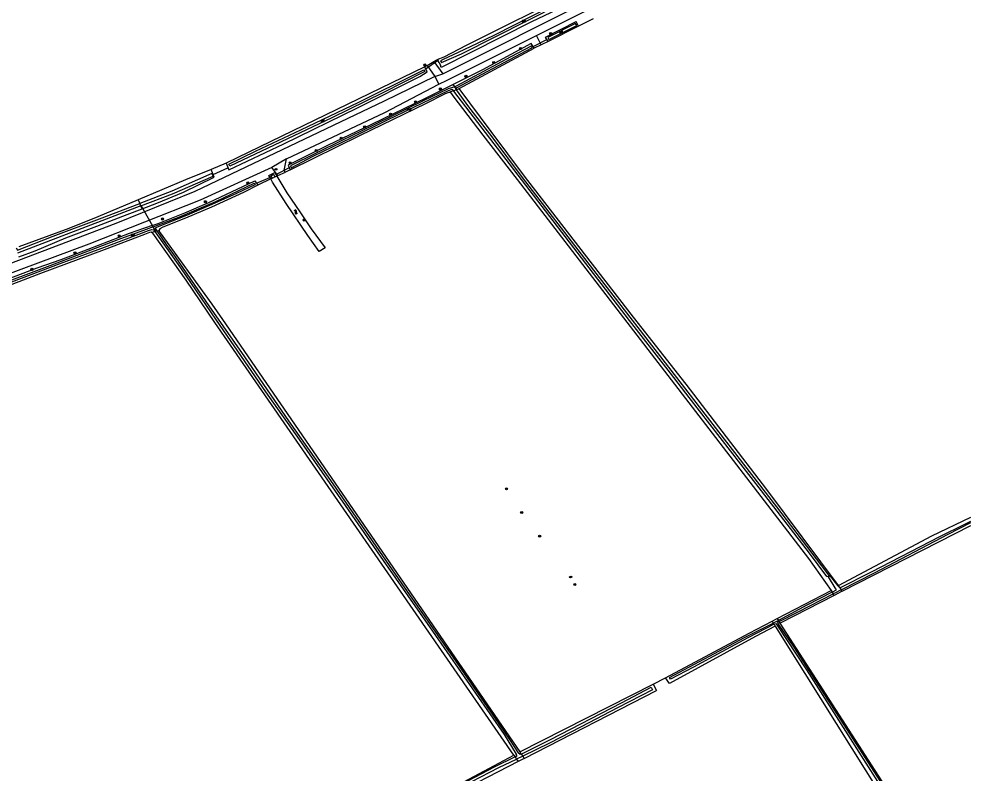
# Model space of a CAD drawing. Extents: x 133000 to 136000, y 400500 to 403500.
# Drawn here: x 135641.2 to 136000, y 400680.7 to 400965.4 of the extents above; entities that cross this region are included whole.
import ezdxf

# ---------------------------------------------------------------- set-up
doc = ezdxf.new("R2010")
doc.units = 0
for name, color, linetype in [('gg-knt-bronhoudergrens', 7, 'Continuous'), ('gg-knt-onverhard', 7, 'Continuous'), ('gg-kntw-bovenkant insteek waterloop', 7, 'Continuous'), ('gg-kntw-waterlijn', 7, 'Continuous'), ('gg-kwrk-duiker nz buis', 7, 'Continuous'), ('gt-grn-groengrens', 7, 'Continuous'), ('gt-grn-vlakafsluiter', 7, 'Continuous'), ('gt-grn-weggrens', 7, 'Continuous'), ('gt-symb-boom', 7, 'Continuous'), ('gt-symb-peilbuis', 7, 'Continuous'), ('gt-symb-watersymbool', 7, 'Continuous')]:
    doc.layers.add(name, color=color, linetype=linetype)

# ---------------------------------------------------------------- blocks, each defined once
blk = doc.blocks.new('gt0-BOOM')
at = {"layer": 'gt-symb-boom'}
for radius in [0.4, 0.2]:
    blk.add_circle((0, 0), radius, dxfattribs=at)
blk = doc.blocks.new('gt0-PBUIS')
at = {"layer": 'gt-symb-peilbuis'}
blk.add_circle((0, 0), 0.25, dxfattribs=at)
for centre, start, end in [((-0.21, 0), 141.9073, 218.0927), ((0.21, 0), 321.9073, 38.0927)]:
    blk.add_arc(centre, 0.243, start, end, dxfattribs=at)
blk = doc.blocks.new('gt0-WA')
at = {"layer": 'gt-symb-watersymbool'}
for centre, start, end in [((-0.32, 0.02), 28.0725, 151.9275), ((0.43, 0.42), 208.0725, 331.9275), ((-0.32, -0.43), 28.0725, 151.9275), ((0.43, -0.03), 208.0725, 331.9275)]:
    blk.add_arc(centre, 0.425, start, end, dxfattribs=at)

msp = doc.modelspace()

# ---------------------------------------------------------------- linework, layer by layer
at = {"layer": 'gg-knt-bronhoudergrens'}
for p, q in [((135853.11, 400963.21), (135852.12, 400962.71)), ((135837.99, 400955.68), (135835.4, 400954.43)), ((135840.59, 400956.93), (135837.99, 400955.68)), ((135738.72, 400906.36), (135741.57, 400907.71)), ((135880.18, 400714.58), (135884.84, 400716.98))]:
    msp.add_line(p, q, dxfattribs=at)
at = {"layer": 'gg-knt-onverhard'}
for p, q in [((135800.92, 400944.72), (135910.98, 401000)), ((135795.05, 400947.86), (135797.94, 400943.79)), ((135797.56, 400949.41), (135800.92, 400944.72)), ((135738.72, 400906.36), (135736.46, 400909.47))]:
    msp.add_line(p, q, dxfattribs=at)
for points in [[(135836.29, 400959.19), (135928.27, 401005.19), (135970.31, 401029.99), (136000, 401047.98)], [(135799.41, 400940.8), (135802.55, 400942.31), (135836.29, 400959.19)], [(135797.94, 400943.79), (135778.8, 400934.39), (135707.5, 400900.35), (135677.64, 400888.26), (135613.07, 400863.75)], [(135741.99, 400912.66), (135779.01, 400930.21), (135799.41, 400940.8)], [(135741.57, 400907.71), (135741.14, 400908.36), (135741.99, 400912.66)], [(135736.46, 400909.47), (135709.48, 400897.12), (135688.44, 400888.83), (135667.45, 400880.5), (135609.66, 400859.07), (135587.35, 400851.69)]]:
    msp.add_lwpolyline(points, dxfattribs=at)
at = {"layer": 'gg-kntw-bovenkant insteek waterloop'}
for p, q in [((135852.12, 400962.71), (135840.59, 400956.93)), ((135852.12, 400962.71), (135851.23, 400964.47)), ((135820.37, 400946.33), (135835.4, 400954.43)), ((135801.26, 400951.08), (135798.64, 400950.08)), ((135794.21, 400947.33), (135719.23, 400911.03)), ((135807.11, 400939.18), (135820.37, 400946.33)), ((135756.54, 400879.2), (135754.31, 400877.8)), ((135827.75, 400687.8), (135714.98, 400850.96)), ((135717.83, 400852.15), (135829.95, 400689.09)), ((135951.48, 400749.64), (136000, 400774.48)), ((135926.99, 400739.34), (135947.26, 400749.93)), ((135948.42, 400748.07), (135928.08, 400737.66)), ((135951.48, 400749.64), (135948.42, 400748.07)), ((135925.03, 400738.32), (135926.99, 400739.34)), ((135926.21, 400736.54), (135981.77, 400647.96)), ((135989.7, 400642.2), (135928.08, 400737.66)), ((135829.95, 400689.09), (135880.18, 400714.58)), ((135880.18, 400714.58), (135881.42, 400712.25)), ((135831.65, 400686.59), (135881.42, 400712.25)), ((135831.65, 400686.59), (135829.35, 400685.4))]:
    msp.add_line(p, q, dxfattribs=at)
for points in [[(135940.15, 401021.58), (135942.08, 401018.48), (135909.39, 401001.19), (135885.04, 400989.34), (135860.62, 400976.88), (135834.39, 400964.38), (135834.4, 400964.37), (135800.32, 400947.19), (135800.02, 400948.01)], [(135940.15, 401021.58), (135929.34, 401015.68), (135917.08, 401009.18), (135850.51, 400975.92), (135809.73, 400955.38), (135801.26, 400951.08)], [(135840.59, 400956.93), (135839.65, 400958.59), (135851.23, 400964.47)], [(135835.4, 400954.43), (135834.27, 400956.23), (135815.87, 400946.25), (135804.87, 400940.77)], [(135798.64, 400950.08), (135799.51, 400948.93), (135800.02, 400948.01)], [(135719.23, 400911.03), (135720.3, 400908.5), (135741.04, 400918.38), (135768.76, 400931.89), (135792.32, 400943.76), (135795.08, 400945.5), (135794.21, 400947.33)], [(135804.87, 400940.77), (135794.76, 400935.73), (135774.06, 400925.65), (135757.43, 400917.75), (135742.63, 400910.29), (135743.36, 400908.56)], [(135743.36, 400908.56), (135769.91, 400921.67), (135794.58, 400933.6), (135801.9, 400937.3), (135803.27, 400937.85)], [(135803.27, 400937.85), (135803.96, 400937.62), (135804.72, 400936.5), (135816.02, 400921.59), (135829, 400904.95)], [(135950.06, 400751.81), (135923.07, 400788.05), (135892.65, 400827.74), (135872.8, 400853.01), (135852.23, 400879.6), (135831.66, 400906.19), (135819.16, 400922.99), (135807.11, 400939.18)], [(135713.59, 400908.72), (135703.88, 400904.74), (135686.14, 400897.29)], [(135687.59, 400893.9), (135693.07, 400896), (135703.24, 400900.08), (135714.8, 400905.82), (135713.59, 400908.72)], [(135736.07, 400905.1), (135735.39, 400906.37), (135737.65, 400907.49), (135738.41, 400906.21)], [(135754.31, 400877.8), (135750.05, 400883.85), (135741.92, 400895.84), (135736.69, 400903.93), (135736.07, 400905.1)], [(135738.41, 400906.21), (135742.13, 400899.88), (135746.99, 400892.75), (135751.33, 400886.25), (135756.54, 400879.2)], [(135829, 400904.95), (135938.72, 400761.95), (135947.26, 400749.93)], [(135691.43, 400887.59), (135693.67, 400888.36), (135703.71, 400892.32), (135712.69, 400896.21), (135730.12, 400904.43), (135731.21, 400902.79)], [(135731.21, 400902.79), (135725.76, 400899.96), (135713.77, 400894.43), (135703.98, 400890.36), (135695.41, 400886.89), (135694.29, 400886.24), (135693.92, 400885.7)], [(135641.12, 400875.72), (135647.23, 400878.06), (135658.87, 400882.86), (135670.49, 400887.28), (135681.9, 400891.72), (135687.59, 400893.9)], [(135686.14, 400897.29), (135686.13, 400897.29), (135670.91, 400890.84), (135659.97, 400886.45), (135641.17, 400879.46)], [(135691.43, 400887.59), (135682.65, 400884.54), (135667.14, 400878.5), (135656.96, 400874.65), (135647.96, 400871.45), (135622.96, 400861.99), (135600.35, 400854.14), (135589.87, 400850.42), (135590.4, 400848.44)], [(135691.05, 400885.07), (135690.35, 400884.94), (135688.42, 400884.17), (135673.23, 400878.42), (135649.33, 400869.47), (135631.87, 400862.84), (135610.73, 400855.38), (135590.4, 400848.44)], [(135714.98, 400850.96), (135704.13, 400866.9), (135691.64, 400884.69), (135691.05, 400885.07)], [(135693.92, 400885.7), (135694.39, 400884.79), (135713.81, 400857.89), (135717.83, 400852.15)], [(135950.06, 400751.81), (135985.21, 400770.52), (136000, 400777.52)], [(135884.84, 400716.98), (135916.43, 400733.82), (135925.03, 400738.32)], [(135926.21, 400736.54), (135918.74, 400732.59), (135886.4, 400714.91), (135884.84, 400716.98)], [(135823.64, 400636.42), (135822.08, 400635.22), (135799.46, 400672.74), (135827.75, 400687.8)], [(135829.35, 400685.4), (135802.58, 400671.6), (135823.64, 400636.42)]]:
    msp.add_lwpolyline(points, dxfattribs=at)
at = {"layer": 'gg-kntw-waterlijn'}
for p, q in [((135801.07, 400950.16), (135799.99, 400949.69)), ((135927.42, 400738.67), (135925.48, 400737.64)), ((135831.04, 400687.48), (135828.72, 400686.35))]:
    msp.add_line(p, q, dxfattribs=at)
for points in [[(135799.99, 400949.69), (135800.47, 400949.06), (135807.95, 400952.28), (135845.55, 400971.32), (135897.63, 400996.78), (135911.17, 401003.4), (135925.62, 401011.25), (135940.62, 401019.05), (135940.17, 401019.93), (135928.14, 401013.68), (135910.08, 401004.06), (135890.42, 400994.42), (135849.39, 400974.13), (135834.99, 400966.72), (135820.37, 400959.33), (135813.85, 400956.23), (135806.74, 400952.85), (135801.07, 400950.16)], [(135840.57, 400958.39), (135840.94, 400957.74), (135851.38, 400962.94), (135850.98, 400963.76), (135840.57, 400958.39)], [(135805.95, 400939.14), (135806.38, 400939.65), (135813.64, 400943.49), (135834.52, 400954.53), (135834.56, 400954.98), (135834.17, 400955.23), (135826.62, 400951.16), (135805.98, 400940.07), (135805.45, 400939.9)], [(135720.26, 400910.63), (135730.36, 400915.53), (135747.38, 400923.62), (135769.28, 400934.05), (135791.25, 400945), (135793.83, 400946.28), (135794.13, 400945.68), (135778.27, 400937.55), (135759.15, 400928.12), (135720.6, 400909.89), (135720.26, 400910.63)], [(135805.45, 400939.9), (135802.95, 400939.08), (135793.28, 400934.38), (135770.17, 400923.14), (135762.85, 400919.66), (135743.46, 400910.08), (135743.75, 400909.36), (135752.03, 400913.66), (135766.62, 400920.8), (135780.1, 400927.4), (135803.12, 400938.52), (135804.5, 400938.94), (135804.94, 400938.43)], [(135948.84, 400750.99), (135946.26, 400755.06), (135945.7, 400755.22), (135939.14, 400763.99), (135921.07, 400787.49), (135913.27, 400797.62), (135893.79, 400822.67), (135886.74, 400831.93), (135871.31, 400851.79), (135805.13, 400938.17), (135804.94, 400938.43)], [(135805.92, 400938.77), (135805.83, 400939), (135805.95, 400939.14)], [(135805.92, 400938.77), (135810.65, 400932.35), (135819.37, 400921.03), (135830.88, 400905.65), (135855.57, 400873.43), (135926.7, 400781.45), (135943.64, 400759.17), (135946.3, 400755.69), (135946.96, 400755.32), (135949.83, 400751.65)], [(135687.14, 400894.96), (135699.06, 400899.53), (135714.32, 400906.22), (135713.92, 400907.14), (135698.77, 400900.55), (135686.73, 400895.9)], [(135736.69, 400905.39), (135736.11, 400906.34), (135737.14, 400906.86), (135737.66, 400905.86)], [(135691.78, 400887.04), (135701.41, 400890.69), (135715.37, 400896.62), (135729.84, 400903.53), (135730.23, 400903.26), (135730.08, 400902.89), (135723.17, 400899.57), (135715.05, 400895.92), (135704.28, 400891.37), (135692.67, 400886.64), (135692.67, 400886.25), (135693.13, 400885.53)], [(135640.15, 400879.08), (135640.58, 400878.28), (135654.08, 400883.5), (135671.49, 400890.01), (135686.73, 400895.9)], [(135687.14, 400894.96), (135673.98, 400889.91), (135640.55, 400877.13)], [(135691.78, 400887.04), (135689.12, 400886.03), (135678.46, 400882.2), (135652.79, 400872.29), (135630.12, 400863.91), (135590.61, 400850.06), (135590.87, 400849.3), (135606.98, 400854.95), (135634.83, 400864.92), (135656.74, 400873.18), (135673.37, 400879.45), (135690, 400885.73), (135691.21, 400886.05), (135691.85, 400885.97), (135692.34, 400885.35)], [(135692.34, 400885.35), (135702.01, 400871.58), (135715.49, 400851.92), (135734.04, 400824.89), (135746.76, 400806.81), (135764.07, 400781.96), (135778.39, 400761.18), (135797.04, 400734.61), (135824, 400695.62), (135828.52, 400688.25)], [(135693.13, 400885.53), (135696.7, 400880.44), (135700, 400875.72), (135713.02, 400856.92), (135725, 400839.61), (135742.78, 400813.92), (135759.48, 400790.14), (135775.65, 400766.66), (135785.43, 400752.45), (135804.78, 400724.64), (135820.45, 400701.99), (135826.12, 400693.8), (135829.3, 400688.71)], [(135950.6, 400750.98), (135962.51, 400756.99), (135988.29, 400770.35), (135997.99, 400775.11), (136000, 400776.13)], [(135951.12, 400750.19), (135963.63, 400756.63), (135991.39, 400771.2), (136000, 400775.53)], [(135947.66, 400749.29), (135949.37, 400750.16), (135948.84, 400750.99)], [(135951.12, 400750.19), (135948.66, 400748.93), (135948.07, 400748.62)], [(135950.6, 400750.98), (135950.58, 400750.97), (135949.83, 400751.65)], [(135947.66, 400749.29), (135938.11, 400744.39), (135927.42, 400738.67)], [(135927.7, 400738.24), (135934.89, 400741.84), (135948.07, 400748.62)], [(135925.77, 400737.21), (135915.89, 400732.06), (135906.08, 400726.86), (135895.46, 400721.06), (135886.72, 400716.44), (135886.31, 400717.11), (135899.62, 400724.14), (135914.62, 400732.18), (135924.99, 400737.38), (135925.48, 400737.64)], [(135925.77, 400737.21), (135926.4, 400737.54), (135926.86, 400736.93)], [(135926.86, 400736.93), (135937.96, 400720.05), (135974.17, 400663.08), (135991.69, 400635.96), (135992.06, 400636.82), (135986.49, 400645.41), (135966.08, 400677.75), (135933.33, 400728.62), (135927.4, 400737.26)], [(135927.7, 400738.24), (135927.01, 400737.9), (135927.4, 400737.26)], [(135830.5, 400688.27), (135841.5, 400693.74), (135868.22, 400707.62), (135879.43, 400713.44), (135879.91, 400712.51), (135866.71, 400705.65), (135853.09, 400698.58), (135841.15, 400692.38), (135831.04, 400687.48)], [(135828.17, 400687.17), (135820.24, 400683.31), (135803.04, 400674.21), (135800.93, 400672.94), (135800.69, 400672.3), (135800.85, 400671.49), (135822.03, 400636.38), (135822.74, 400636.81), (135815.89, 400648.17), (135801.77, 400671.95), (135801.9, 400672.48), (135811.83, 400677.91), (135822.08, 400683.13), (135828.72, 400686.35)], [(135828.17, 400687.17), (135828.98, 400687.57), (135828.52, 400688.25)], [(135830.5, 400688.27), (135830.04, 400688.04), (135829.3, 400688.71)]]:
    msp.add_lwpolyline(points, dxfattribs=at)
at = {"layer": 'gg-kwrk-duiker nz buis'}
for p, q in [((135834.98, 400955.1), (135840.14, 400957.73)), ((135799.36, 400949.93), (135794.3, 400946.34)), ((135714.41, 400906.77), (135719.93, 400909.35)), ((135743.04, 400909.32), (135738.06, 400906.8)), ((135730.76, 400903.46), (135735.77, 400905.67)), ((135687.1, 400895.18), (135692.17, 400886.25))]:
    msp.add_line(p, q, dxfattribs=at)
at = {"layer": 'gt-grn-groengrens'}
for p, q in [((135857.61, 400965.46), (135853.11, 400963.21)), ((135837.99, 400955.68), (135836.29, 400959.19)), ((135794.21, 400947.33), (135795.05, 400947.86)), ((135795.05, 400947.86), (135797.56, 400949.41)), ((135797.56, 400949.41), (135798.64, 400950.08)), ((135719.23, 400911.03), (135713.59, 400908.72)), ((135743.36, 400908.56), (135741.57, 400907.71)), ((135736.07, 400905.1), (135731.21, 400902.79)), ((135738.72, 400906.36), (135738.41, 400906.21))]:
    msp.add_line(p, q, dxfattribs=at)
at = {"layer": 'gt-grn-vlakafsluiter'}
for p, q in [((135805.45, 400939.9), (135804.87, 400940.77)), ((135803.27, 400937.85), (135804.94, 400938.43)), ((135804.94, 400938.43), (135805.92, 400938.77)), ((135805.95, 400939.14), (135805.45, 400939.9)), ((135805.92, 400938.77), (135807.11, 400939.18)), ((135736.69, 400905.39), (135736.07, 400905.1)), ((135736.69, 400905.39), (135737.66, 400905.86)), ((135737.66, 400905.86), (135738.41, 400906.21)), ((135686.14, 400897.29), (135686.73, 400895.9)), ((135687.14, 400894.96), (135686.73, 400895.9)), ((135687.59, 400893.9), (135687.14, 400894.96)), ((135691.78, 400887.04), (135691.43, 400887.59)), ((135692.78, 400885.45), (135691.78, 400887.04)), ((135691.05, 400885.07), (135692.34, 400885.35)), ((135692.34, 400885.35), (135692.78, 400885.45)), ((135692.78, 400885.45), (135693.13, 400885.53)), ((135693.13, 400885.53), (135693.92, 400885.7)), ((135950.6, 400750.98), (135950.06, 400751.81)), ((135950.6, 400750.98), (135951.12, 400750.19)), ((135951.48, 400749.64), (135951.12, 400750.19)), ((135947.26, 400749.93), (135947.66, 400749.29)), ((135947.66, 400749.29), (135948.07, 400748.62)), ((135948.42, 400748.07), (135948.07, 400748.62)), ((135925.03, 400738.32), (135925.48, 400737.64)), ((135925.77, 400737.21), (135925.48, 400737.64)), ((135925.77, 400737.21), (135926.21, 400736.54)), ((135926.99, 400739.34), (135927.42, 400738.67)), ((135927.42, 400738.67), (135927.7, 400738.24)), ((135928.08, 400737.66), (135927.7, 400738.24)), ((135827.75, 400687.8), (135828.17, 400687.17)), ((135828.17, 400687.17), (135828.72, 400686.35)), ((135828.72, 400686.35), (135829.35, 400685.4)), ((135829.95, 400689.09), (135830.5, 400688.27)), ((135830.5, 400688.27), (135831.04, 400687.48)), ((135831.04, 400687.48), (135831.65, 400686.59))]:
    msp.add_line(p, q, dxfattribs=at)
at = {"layer": 'gt-grn-weggrens'}
for p, q in [((135797.94, 400943.79), (135800.92, 400944.72)), ((135797.94, 400943.79), (135799.41, 400940.8)), ((135741.99, 400912.66), (135736.46, 400909.47))]:
    msp.add_line(p, q, dxfattribs=at)

# ---------------------------------------------------------------- block references
at = {"layer": 'gt-symb-boom'}
for p in [(135841.55, 400959.94), (135830.26, 400954.33), (135794.13, 400948.09), (135820.12, 400949.03), (135809.64, 400943.8), (135800.02, 400939.03), (135790.61, 400934.2), (135781.24, 400929.57), (135771.48, 400924.75), (135762.58, 400920.5), (135753.22, 400915.87), (135743.41, 400911.21), (135727.42, 400903.57), (135711.44, 400896.52), (135695.28, 400890.02), (135748.67, 400889.64), (135678.93, 400883.68), (135662.28, 400877.27), (135646.07, 400871.04), (135824.93, 400788.25), (135830.67, 400779.34), (135837.41, 400770.44), (135850.69, 400752.17)]:
    msp.add_blockref('gt0-BOOM', p, dxfattribs=at)
at = {"layer": 'gt-symb-peilbuis'}
for p in [(135737.98, 400908.7), (135738.02, 400908.74), (135849.02, 400754.99), (135849.22, 400755.05)]:
    msp.add_blockref('gt0-PBUIS', p, dxfattribs=at)
at = {"layer": 'gt-symb-watersymbool'}
for p, rotation in [((135831.43, 400964.6), 26.616299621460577), ((135845.45, 400960.46), 26.616299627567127), ((135788.16, 400931.28), 25.796026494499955), ((135755.59, 400927.01), 25.847610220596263), ((135745.47, 400892.73), -55.88093715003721), ((135684.05, 400883.91), 20.79072527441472)]:
    msp.add_blockref('gt0-WA', p, dxfattribs=dict(at, rotation=rotation))

doc.saveas('drawing.dxf')
